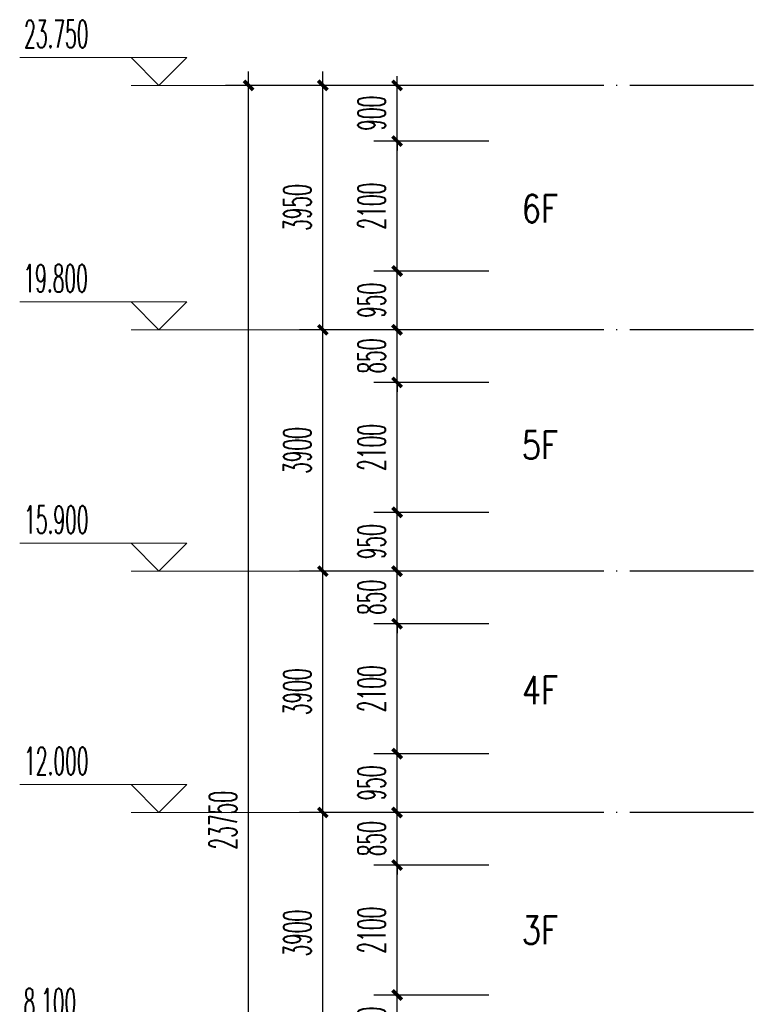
# Model space of a CAD drawing. Extents: x 1779708 to 7299578, y -1121471 to 88434.
# Tile 528 of 656: x 5117585 to 5129442, y -940782 to -924870. Entities that reach past the tile are written whole.
import ezdxf

# ---------------------------------------------------------------- set-up
doc = ezdxf.new("R2010")
doc.units = 0
doc.header["$LTSCALE"] = 1000
doc.header["$MEASUREMENT"] = 0
doc.linetypes.add('DOTE', pattern=[2.42, 2, -0.2, 0.02, -0.2])
doc.layers.get('0').update_dxf_attribs({"linetype": 'CONTINUOUS'})
doc.layers.get('Defpoints').update_dxf_attribs({"linetype": 'CONTINUOUS'})
doc.layers.add('DIM_ELEV', color=3, linetype='CONTINUOUS', lineweight=13)
for name, color, linetype in [('DOTE', 1, 'DOTE'), ('PUB_DIM', 3, 'CONTINUOUS'), ('PUB_TEXT', 7, 'CONTINUOUS')]:
    doc.layers.add(name, color=color, linetype=linetype)
doc.styles.add('_TCH_DIM', font='SIMPLEX.shx', dxfattribs={"width": 0.7, "bigfont": 'GBCBIG.shx'})
doc.styles.add('_TCH_DIM_T3', font='SIMPLEX.shx', dxfattribs={"width": 0.494118, "bigfont": 'GBCBIG.shx'})
doc.styles.add('dim_font', font='SIMPLEX.shx', dxfattribs={"width": 0.8})
doc.dimstyles.new('_TCH_ARCH&&150', dxfattribs={"dimtxt": 446.25, "dimasz": 150, "dimexe": 375, "dimexo": 450, "dimgap": 189.375, "dimtad": 1, "dimdec": 0, "dimzin": 0, "dimdsep": 46, "dimtxsty": '_TCH_DIM_T3', "dimblk": 'ARCHTICK', "dimcen": 0.09, "dimdle": 225, "dimclrt": 7, "dimazin": 2, "dimtfac": 1, "dimtdec": 0, "dimtix": 1, "dimtmove": 2, "dimatfit": 3, "dimfxl": 250, "dimtolj": 1, "dimtzin": 0, "dimarcsym": 0})

# ---------------------------------------------------------------- blocks, each defined once
blk = doc.blocks.new('_ArchTick')
at = {"color": 0, "linetype": 'ByBlock', "const_width": 0.4}
blk.add_lwpolyline([(-0.5, -0.5), (0.5, 0.5)], dxfattribs=at)
blk = doc.blocks.new('*D3630')
at = {"layer": 'Defpoints', "color": 0, "transparency": 16777216}
for p in [(5121285, -925932), (5123218, -925932), (5123218, -949682)]:
    blk.add_point(p, dxfattribs=at)
at = {"layer": 'PUB_DIM', "color": 0, "lineweight": -2, "transparency": 16777216}
for p, q in [((5121285, -949907), (5121285, -925707)), ((5122768, -925932), (5120910, -925932)), ((5122768, -949682), (5120910, -949682))]:
    blk.add_line(p, q, dxfattribs=at)
at = {"layer": 'PUB_DIM', "color": 0, "lineweight": -2, "transparency": 16777216, "xscale": 150, "yscale": 150, "zscale": 150}
for p, rotation in [((5121285, -925932), 90), ((5121285, -949682), 270)]:
    blk.add_blockref('_ArchTick', p, dxfattribs=dict(at, rotation=rotation))
at = {"layer": 'PUB_DIM', "color": 7, "transparency": 16777216, "insert": (5120872, -937807), "char_height": 446.2, "attachment_point": 5, "rotation": 90, "style": '_TCH_DIM_T3'}
blk.add_mtext('\\A1;23750', dxfattribs=at)
blk = doc.blocks.new('*D3634')
at = {"layer": 'Defpoints', "color": 0, "transparency": 16777216}
for p in [(5122485, -937682), (5124418, -937682), (5124418, -941582)]:
    blk.add_point(p, dxfattribs=at)
at = {"layer": 'PUB_DIM', "color": 0, "lineweight": -2, "transparency": 16777216}
for p, q in [((5122485, -941807), (5122485, -937457)), ((5123968, -937682), (5122110, -937682)), ((5123968, -941582), (5122110, -941582))]:
    blk.add_line(p, q, dxfattribs=at)
at = {"layer": 'PUB_DIM', "color": 0, "lineweight": -2, "transparency": 16777216, "xscale": 150, "yscale": 150, "zscale": 150}
for p, rotation in [((5122485, -937682), 90), ((5122485, -941582), 270)]:
    blk.add_blockref('_ArchTick', p, dxfattribs=dict(at, rotation=rotation))
at = {"layer": 'PUB_DIM', "color": 7, "transparency": 16777216, "insert": (5122072, -939632), "char_height": 446.2, "attachment_point": 5, "rotation": 90, "style": '_TCH_DIM_T3'}
blk.add_mtext('\\A1;3900', dxfattribs=at)
blk = doc.blocks.new('*D3635')
at = {"layer": 'Defpoints', "color": 0, "transparency": 16777216}
for p in [(5122485, -933782), (5124418, -933782), (5124418, -937682)]:
    blk.add_point(p, dxfattribs=at)
at = {"layer": 'PUB_DIM', "color": 0, "lineweight": -2, "transparency": 16777216}
for p, q in [((5122485, -937907), (5122485, -933557)), ((5123968, -933782), (5122110, -933782)), ((5123968, -937682), (5122110, -937682))]:
    blk.add_line(p, q, dxfattribs=at)
at = {"layer": 'PUB_DIM', "color": 0, "lineweight": -2, "transparency": 16777216, "xscale": 150, "yscale": 150, "zscale": 150}
for p, rotation in [((5122485, -933782), 90), ((5122485, -937682), 270)]:
    blk.add_blockref('_ArchTick', p, dxfattribs=dict(at, rotation=rotation))
at = {"layer": 'PUB_DIM', "color": 7, "transparency": 16777216, "insert": (5122072, -935732), "char_height": 446.2, "attachment_point": 5, "rotation": 90, "style": '_TCH_DIM_T3'}
blk.add_mtext('\\A1;3900', dxfattribs=at)
blk = doc.blocks.new('*D3636')
at = {"layer": 'Defpoints', "color": 0, "transparency": 16777216}
for p in [(5122485, -929882), (5124418, -929882), (5124418, -933782)]:
    blk.add_point(p, dxfattribs=at)
at = {"layer": 'PUB_DIM', "color": 0, "lineweight": -2, "transparency": 16777216}
for p, q in [((5122485, -934007), (5122485, -929657)), ((5123968, -929882), (5122110, -929882)), ((5123968, -933782), (5122110, -933782))]:
    blk.add_line(p, q, dxfattribs=at)
at = {"layer": 'PUB_DIM', "color": 0, "lineweight": -2, "transparency": 16777216, "xscale": 150, "yscale": 150, "zscale": 150}
for p, rotation in [((5122485, -929882), 90), ((5122485, -933782), 270)]:
    blk.add_blockref('_ArchTick', p, dxfattribs=dict(at, rotation=rotation))
at = {"layer": 'PUB_DIM', "color": 7, "transparency": 16777216, "insert": (5122072, -931832), "char_height": 446.2, "attachment_point": 5, "rotation": 90, "style": '_TCH_DIM_T3'}
blk.add_mtext('\\A1;3900', dxfattribs=at)
blk = doc.blocks.new('*D3637')
at = {"layer": 'Defpoints', "color": 0, "transparency": 16777216}
for p in [(5122485, -925932), (5124418, -925932), (5124418, -929882)]:
    blk.add_point(p, dxfattribs=at)
at = {"layer": 'PUB_DIM', "color": 0, "lineweight": -2, "transparency": 16777216}
for p, q in [((5122485, -930107), (5122485, -925707)), ((5123968, -925932), (5122110, -925932)), ((5123968, -929882), (5122110, -929882))]:
    blk.add_line(p, q, dxfattribs=at)
at = {"layer": 'PUB_DIM', "color": 0, "lineweight": -2, "transparency": 16777216, "xscale": 150, "yscale": 150, "zscale": 150}
for p, rotation in [((5122485, -925932), 90), ((5122485, -929882), 270)]:
    blk.add_blockref('_ArchTick', p, dxfattribs=dict(at, rotation=rotation))
at = {"layer": 'PUB_DIM', "color": 7, "transparency": 16777216, "insert": (5122072, -927907), "char_height": 446.2, "attachment_point": 5, "rotation": 90, "style": '_TCH_DIM_T3'}
blk.add_mtext('\\A1;3950', dxfattribs=at)
blk = doc.blocks.new('*D3646')
at = {"layer": 'Defpoints', "color": 0, "transparency": 16777216}
for p in [(5123685, -940632), (5125618, -940632), (5125618, -941582)]:
    blk.add_point(p, dxfattribs=at)
at = {"layer": 'PUB_DIM', "color": 0, "lineweight": -2, "transparency": 16777216}
for p, q in [((5123685, -941807), (5123685, -940407)), ((5125168, -940632), (5123310, -940632)), ((5125168, -941582), (5123310, -941582))]:
    blk.add_line(p, q, dxfattribs=at)
at = {"layer": 'PUB_DIM', "color": 0, "lineweight": -2, "transparency": 16777216, "xscale": 150, "yscale": 150, "zscale": 150}
for p, rotation in [((5123685, -940632), 90), ((5123685, -941582), 270)]:
    blk.add_blockref('_ArchTick', p, dxfattribs=dict(at, rotation=rotation))
at = {"layer": 'PUB_DIM', "color": 7, "transparency": 16777216, "insert": (5123272, -941107), "char_height": 446.2, "attachment_point": 5, "rotation": 90, "style": '_TCH_DIM_T3'}
blk.add_mtext('\\A1;950', dxfattribs=at)
blk = doc.blocks.new('*D3647')
at = {"layer": 'Defpoints', "color": 0, "transparency": 16777216}
for p in [(5123685, -938532), (5125618, -938532), (5125618, -940632)]:
    blk.add_point(p, dxfattribs=at)
at = {"layer": 'PUB_DIM', "color": 0, "lineweight": -2, "transparency": 16777216}
for p, q in [((5123685, -940857), (5123685, -938307)), ((5125168, -938532), (5123310, -938532)), ((5125168, -940632), (5123310, -940632))]:
    blk.add_line(p, q, dxfattribs=at)
at = {"layer": 'PUB_DIM', "color": 0, "lineweight": -2, "transparency": 16777216, "xscale": 150, "yscale": 150, "zscale": 150}
for p, rotation in [((5123685, -938532), 90), ((5123685, -940632), 270)]:
    blk.add_blockref('_ArchTick', p, dxfattribs=dict(at, rotation=rotation))
at = {"layer": 'PUB_DIM', "color": 7, "transparency": 16777216, "insert": (5123272, -939582), "char_height": 446.2, "attachment_point": 5, "rotation": 90, "style": '_TCH_DIM_T3'}
blk.add_mtext('\\A1;2100', dxfattribs=at)
blk = doc.blocks.new('*D3648')
at = {"layer": 'Defpoints', "color": 0, "transparency": 16777216}
for p in [(5123685, -937682), (5125618, -937682), (5125618, -938532)]:
    blk.add_point(p, dxfattribs=at)
at = {"layer": 'PUB_DIM', "color": 0, "lineweight": -2, "transparency": 16777216}
for p, q in [((5123685, -937682), (5123685, -937532)), ((5125168, -937682), (5123310, -937682)), ((5123685, -938532), (5123685, -937682)), ((5125168, -938532), (5123310, -938532)), ((5123685, -938532), (5123685, -938682))]:
    blk.add_line(p, q, dxfattribs=at)
at = {"layer": 'PUB_DIM', "color": 0, "lineweight": -2, "transparency": 16777216, "xscale": 150, "yscale": 150, "zscale": 150}
for p, rotation in [((5123685, -937682), 270), ((5123685, -938532), 90)]:
    blk.add_blockref('_ArchTick', p, dxfattribs=dict(at, rotation=rotation))
at = {"layer": 'PUB_DIM', "color": 7, "transparency": 16777216, "insert": (5123272, -938107), "char_height": 446.2, "attachment_point": 5, "rotation": 90, "style": '_TCH_DIM_T3'}
blk.add_mtext('\\A1;850', dxfattribs=at)
blk = doc.blocks.new('*D3649')
at = {"layer": 'Defpoints', "color": 0, "transparency": 16777216}
for p in [(5123685, -936732), (5125618, -936732), (5125618, -937682)]:
    blk.add_point(p, dxfattribs=at)
at = {"layer": 'PUB_DIM', "color": 0, "lineweight": -2, "transparency": 16777216}
for p, q in [((5123685, -937907), (5123685, -936507)), ((5125168, -936732), (5123310, -936732)), ((5125168, -937682), (5123310, -937682))]:
    blk.add_line(p, q, dxfattribs=at)
at = {"layer": 'PUB_DIM', "color": 0, "lineweight": -2, "transparency": 16777216, "xscale": 150, "yscale": 150, "zscale": 150}
for p, rotation in [((5123685, -936732), 90), ((5123685, -937682), 270)]:
    blk.add_blockref('_ArchTick', p, dxfattribs=dict(at, rotation=rotation))
at = {"layer": 'PUB_DIM', "color": 7, "transparency": 16777216, "insert": (5123272, -937207), "char_height": 446.2, "attachment_point": 5, "rotation": 90, "style": '_TCH_DIM_T3'}
blk.add_mtext('\\A1;950', dxfattribs=at)
blk = doc.blocks.new('*D3650')
at = {"layer": 'Defpoints', "color": 0, "transparency": 16777216}
for p in [(5123685, -934632), (5125618, -934632), (5125618, -936732)]:
    blk.add_point(p, dxfattribs=at)
at = {"layer": 'PUB_DIM', "color": 0, "lineweight": -2, "transparency": 16777216}
for p, q in [((5123685, -936957), (5123685, -934407)), ((5125168, -934632), (5123310, -934632)), ((5125168, -936732), (5123310, -936732))]:
    blk.add_line(p, q, dxfattribs=at)
at = {"layer": 'PUB_DIM', "color": 0, "lineweight": -2, "transparency": 16777216, "xscale": 150, "yscale": 150, "zscale": 150}
for p, rotation in [((5123685, -934632), 90), ((5123685, -936732), 270)]:
    blk.add_blockref('_ArchTick', p, dxfattribs=dict(at, rotation=rotation))
at = {"layer": 'PUB_DIM', "color": 7, "transparency": 16777216, "insert": (5123272, -935682), "char_height": 446.2, "attachment_point": 5, "rotation": 90, "style": '_TCH_DIM_T3'}
blk.add_mtext('\\A1;2100', dxfattribs=at)
blk = doc.blocks.new('*D3651')
at = {"layer": 'Defpoints', "color": 0, "transparency": 16777216}
for p in [(5123685, -933782), (5125618, -933782), (5125618, -934632)]:
    blk.add_point(p, dxfattribs=at)
at = {"layer": 'PUB_DIM', "color": 0, "lineweight": -2, "transparency": 16777216}
for p, q in [((5123685, -933782), (5123685, -933632)), ((5125168, -933782), (5123310, -933782)), ((5123685, -934632), (5123685, -933782)), ((5125168, -934632), (5123310, -934632)), ((5123685, -934632), (5123685, -934782))]:
    blk.add_line(p, q, dxfattribs=at)
at = {"layer": 'PUB_DIM', "color": 0, "lineweight": -2, "transparency": 16777216, "xscale": 150, "yscale": 150, "zscale": 150}
for p, rotation in [((5123685, -933782), 270), ((5123685, -934632), 90)]:
    blk.add_blockref('_ArchTick', p, dxfattribs=dict(at, rotation=rotation))
at = {"layer": 'PUB_DIM', "color": 7, "transparency": 16777216, "insert": (5123272, -934207), "char_height": 446.2, "attachment_point": 5, "rotation": 90, "style": '_TCH_DIM_T3'}
blk.add_mtext('\\A1;850', dxfattribs=at)
blk = doc.blocks.new('*D3652')
at = {"layer": 'Defpoints', "color": 0, "transparency": 16777216}
for p in [(5123685, -932832), (5125618, -932832), (5125618, -933782)]:
    blk.add_point(p, dxfattribs=at)
at = {"layer": 'PUB_DIM', "color": 0, "lineweight": -2, "transparency": 16777216}
for p, q in [((5123685, -934007), (5123685, -932607)), ((5125168, -932832), (5123310, -932832)), ((5125168, -933782), (5123310, -933782))]:
    blk.add_line(p, q, dxfattribs=at)
at = {"layer": 'PUB_DIM', "color": 0, "lineweight": -2, "transparency": 16777216, "xscale": 150, "yscale": 150, "zscale": 150}
for p, rotation in [((5123685, -932832), 90), ((5123685, -933782), 270)]:
    blk.add_blockref('_ArchTick', p, dxfattribs=dict(at, rotation=rotation))
at = {"layer": 'PUB_DIM', "color": 7, "transparency": 16777216, "insert": (5123272, -933307), "char_height": 446.2, "attachment_point": 5, "rotation": 90, "style": '_TCH_DIM_T3'}
blk.add_mtext('\\A1;950', dxfattribs=at)
blk = doc.blocks.new('*D3653')
at = {"layer": 'Defpoints', "color": 0, "transparency": 16777216}
for p in [(5123685, -930732), (5125618, -930732), (5125618, -932832)]:
    blk.add_point(p, dxfattribs=at)
at = {"layer": 'PUB_DIM', "color": 0, "lineweight": -2, "transparency": 16777216}
for p, q in [((5123685, -933057), (5123685, -930507)), ((5125168, -930732), (5123310, -930732)), ((5125168, -932832), (5123310, -932832))]:
    blk.add_line(p, q, dxfattribs=at)
at = {"layer": 'PUB_DIM', "color": 0, "lineweight": -2, "transparency": 16777216, "xscale": 150, "yscale": 150, "zscale": 150}
for p, rotation in [((5123685, -930732), 90), ((5123685, -932832), 270)]:
    blk.add_blockref('_ArchTick', p, dxfattribs=dict(at, rotation=rotation))
at = {"layer": 'PUB_DIM', "color": 7, "transparency": 16777216, "insert": (5123272, -931782), "char_height": 446.2, "attachment_point": 5, "rotation": 90, "style": '_TCH_DIM_T3'}
blk.add_mtext('\\A1;2100', dxfattribs=at)
blk = doc.blocks.new('*D3654')
at = {"layer": 'Defpoints', "color": 0, "transparency": 16777216}
for p in [(5123685, -929882), (5125618, -929882), (5125618, -930732)]:
    blk.add_point(p, dxfattribs=at)
at = {"layer": 'PUB_DIM', "color": 0, "lineweight": -2, "transparency": 16777216}
for p, q in [((5123685, -929882), (5123685, -929732)), ((5125168, -929882), (5123310, -929882)), ((5123685, -930732), (5123685, -929882)), ((5125168, -930732), (5123310, -930732)), ((5123685, -930732), (5123685, -930882))]:
    blk.add_line(p, q, dxfattribs=at)
at = {"layer": 'PUB_DIM', "color": 0, "lineweight": -2, "transparency": 16777216, "xscale": 150, "yscale": 150, "zscale": 150}
for p, rotation in [((5123685, -929882), 270), ((5123685, -930732), 90)]:
    blk.add_blockref('_ArchTick', p, dxfattribs=dict(at, rotation=rotation))
at = {"layer": 'PUB_DIM', "color": 7, "transparency": 16777216, "insert": (5123272, -930307), "char_height": 446.2, "attachment_point": 5, "rotation": 90, "style": '_TCH_DIM_T3'}
blk.add_mtext('\\A1;850', dxfattribs=at)
blk = doc.blocks.new('*D3655')
at = {"layer": 'Defpoints', "color": 0, "transparency": 16777216}
for p in [(5123685, -928932), (5125618, -928932), (5125618, -929882)]:
    blk.add_point(p, dxfattribs=at)
at = {"layer": 'PUB_DIM', "color": 0, "lineweight": -2, "transparency": 16777216}
for p, q in [((5123685, -930107), (5123685, -928707)), ((5125168, -928932), (5123310, -928932)), ((5125168, -929882), (5123310, -929882))]:
    blk.add_line(p, q, dxfattribs=at)
at = {"layer": 'PUB_DIM', "color": 0, "lineweight": -2, "transparency": 16777216, "xscale": 150, "yscale": 150, "zscale": 150}
for p, rotation in [((5123685, -928932), 90), ((5123685, -929882), 270)]:
    blk.add_blockref('_ArchTick', p, dxfattribs=dict(at, rotation=rotation))
at = {"layer": 'PUB_DIM', "color": 7, "transparency": 16777216, "insert": (5123272, -929407), "char_height": 446.2, "attachment_point": 5, "rotation": 90, "style": '_TCH_DIM_T3'}
blk.add_mtext('\\A1;950', dxfattribs=at)
blk = doc.blocks.new('*D3656')
at = {"layer": 'Defpoints', "color": 0, "transparency": 16777216}
for p in [(5123685, -926832), (5125618, -926832), (5125618, -928932)]:
    blk.add_point(p, dxfattribs=at)
at = {"layer": 'PUB_DIM', "color": 0, "lineweight": -2, "transparency": 16777216}
for p, q in [((5123685, -929157), (5123685, -926607)), ((5125168, -926832), (5123310, -926832)), ((5125168, -928932), (5123310, -928932))]:
    blk.add_line(p, q, dxfattribs=at)
at = {"layer": 'PUB_DIM', "color": 0, "lineweight": -2, "transparency": 16777216, "xscale": 150, "yscale": 150, "zscale": 150}
for p, rotation in [((5123685, -926832), 90), ((5123685, -928932), 270)]:
    blk.add_blockref('_ArchTick', p, dxfattribs=dict(at, rotation=rotation))
at = {"layer": 'PUB_DIM', "color": 7, "transparency": 16777216, "insert": (5123272, -927882), "char_height": 446.2, "attachment_point": 5, "rotation": 90, "style": '_TCH_DIM_T3'}
blk.add_mtext('\\A1;2100', dxfattribs=at)
blk = doc.blocks.new('*D3657')
at = {"layer": 'Defpoints', "color": 0, "transparency": 16777216}
for p in [(5123685, -925932), (5125618, -925932), (5125618, -926832)]:
    blk.add_point(p, dxfattribs=at)
at = {"layer": 'PUB_DIM', "color": 0, "lineweight": -2, "transparency": 16777216}
for p, q in [((5123685, -925932), (5123685, -925782)), ((5125168, -925932), (5123310, -925932)), ((5123685, -926832), (5123685, -925932)), ((5125168, -926832), (5123310, -926832)), ((5123685, -926832), (5123685, -926982))]:
    blk.add_line(p, q, dxfattribs=at)
at = {"layer": 'PUB_DIM', "color": 0, "lineweight": -2, "transparency": 16777216, "xscale": 150, "yscale": 150, "zscale": 150}
for p, rotation in [((5123685, -925932), 270), ((5123685, -926832), 90)]:
    blk.add_blockref('_ArchTick', p, dxfattribs=dict(at, rotation=rotation))
at = {"layer": 'PUB_DIM', "color": 7, "transparency": 16777216, "insert": (5123272, -926382), "char_height": 446.2, "attachment_point": 5, "rotation": 90, "style": '_TCH_DIM_T3'}
blk.add_mtext('\\A1;900', dxfattribs=at)

msp = doc.modelspace()

# ---------------------------------------------------------------- linework, layer by layer
at = {"layer": 'DIM_ELEV'}
for p, q in [((5120285, -925481.9), (5117585, -925481.9)), ((5119835, -925931.9), (5119385, -925481.9)), ((5119835, -925931.9), (5120285, -925481.9)), ((5122310, -925931.9), (5119385, -925931.9)), ((5120285, -929431.9), (5117585, -929431.9)), ((5119835, -929881.9), (5119385, -929431.9)), ((5119835, -929881.9), (5120285, -929431.9)), ((5122310, -929881.9), (5119385, -929881.9)), ((5120285, -933331.9), (5117585, -933331.9)), ((5119835, -933781.9), (5119385, -933331.9)), ((5119835, -933781.9), (5120285, -933331.9)), ((5122310, -933781.9), (5119385, -933781.9)), ((5120285, -937231.9), (5117585, -937231.9)), ((5119835, -937681.9), (5119385, -937231.9)), ((5119835, -937681.9), (5120285, -937231.9)), ((5122310, -937681.9), (5119385, -937681.9))]:
    msp.add_line(p, q, dxfattribs=at)
at = {"layer": 'DOTE'}
for p, q in [((5214144.1, -925931.9), (5122310, -925931.9)), ((5214144.1, -929881.9), (5122310, -929881.9)), ((5214144.1, -933781.9), (5122310, -933781.9)), ((5214144.1, -937681.9), (5122310, -937681.9))]:
    msp.add_line(p, q, dxfattribs=at)

# ---------------------------------------------------------------- texts
at = {"layer": 'PUB_DIM', "color": 7, "char_height": 450, "attachment_point": 5, "style": 'dim_font'}
for s, insert in [('6F', (5125994.3, -927923.1)), ('5F', (5125994.3, -931744.5)), ('4F', (5125994.3, -935705.1)), ('3F', (5125994.3, -939584.6))]:
    msp.add_mtext(s, dxfattribs=dict(at, insert=insert))
at = {"layer": 'PUB_TEXT', "color": 7, "style": '_TCH_DIM', "width": 0.494118}
for s, p in [('23.750', (5117656.4, -925324.4)), ('19.800', (5117645.9, -929274.4)), ('15.900', (5117656.4, -933174.4)), ('12.000', (5117656.4, -937074.4)), ('8.100', (5117648, -940974.4))]:
    msp.add_text(s, height=446.25, dxfattribs=at).set_placement(p)

# ---------------------------------------------------------------- dimensions: what is measured, and where the dimension line sits
at = {"layer": 'PUB_DIM'}
for p1, p2, picture, middle in [((5123217.8, -949681.9), (5123217.8, -925931.9), '*D3630', (5120872.5, -937806.9)), ((5124417.8, -929881.9), (5124417.8, -925931.9), '*D3637', (5122072.5, -927906.9)), ((5125617.8, -926831.9), (5125617.8, -925931.9), '*D3657', (5123272.5, -926381.9)), ((5125617.8, -928931.9), (5125617.8, -926831.9), '*D3656', (5123272.5, -927881.9)), ((5125617.8, -929881.9), (5125617.8, -928931.9), '*D3655', (5123272.5, -929406.9)), ((5124417.8, -933781.9), (5124417.8, -929881.9), '*D3636', (5122072.5, -931831.9)), ((5125617.8, -930731.9), (5125617.8, -929881.9), '*D3654', (5123272.5, -930306.9)), ((5125617.8, -932831.9), (5125617.8, -930731.9), '*D3653', (5123272.5, -931781.9)), ((5125617.8, -933781.9), (5125617.8, -932831.9), '*D3652', (5123272.5, -933306.9)), ((5124417.8, -937681.9), (5124417.8, -933781.9), '*D3635', (5122072.5, -935731.9)), ((5125617.8, -934631.9), (5125617.8, -933781.9), '*D3651', (5123272.5, -934206.9)), ((5125617.8, -936731.9), (5125617.8, -934631.9), '*D3650', (5123272.5, -935681.9)), ((5125617.8, -937681.9), (5125617.8, -936731.9), '*D3649', (5123272.5, -937206.9)), ((5124417.8, -941581.9), (5124417.8, -937681.9), '*D3634', (5122072.5, -939631.9)), ((5125617.8, -938531.9), (5125617.8, -937681.9), '*D3648', (5123272.5, -938106.9)), ((5125617.8, -940631.9), (5125617.8, -938531.9), '*D3647', (5123272.5, -939581.9)), ((5125617.8, -941581.9), (5125617.8, -940631.9), '*D3646', (5123272.5, -941106.9))]:
    dim = msp.add_aligned_dim(p1=p1, p2=p2, distance=1932.8, dimstyle='_TCH_ARCH&&150', dxfattribs=at)
    dim.commit()
    dim.dimension.update_dxf_attribs({"geometry": picture, "text_midpoint": middle})

doc.saveas('drawing.dxf')
